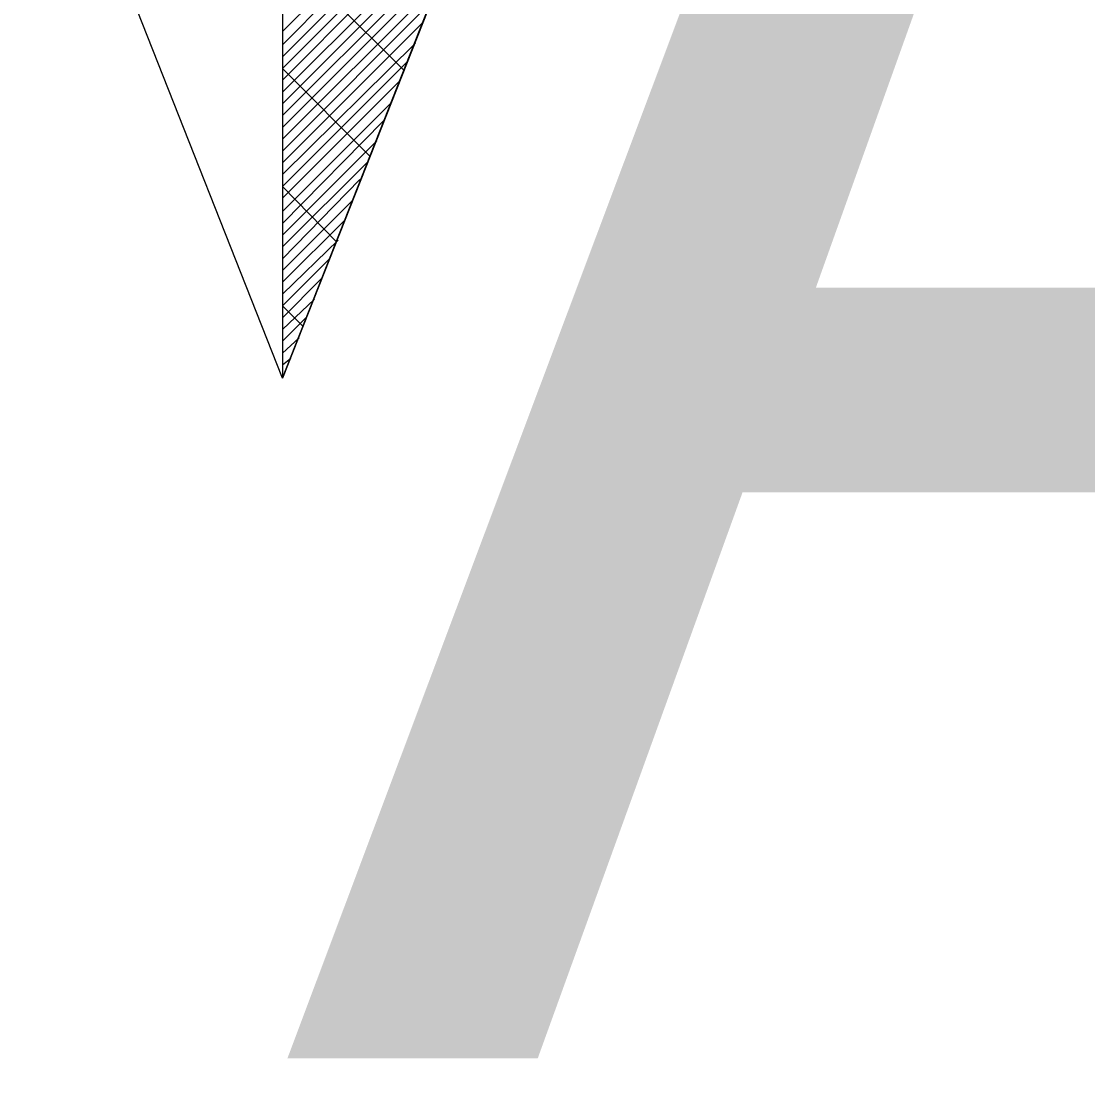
# Model space of a CAD drawing. Extents: x -729889 to -691139, y -995431 to -974354.
# Drawn here: x -725556.46 to -725555.358, y -978044.736 to -978043.636 of the extents above; entities that cross this region are included whole.
import ezdxf

# ---------------------------------------------------------------- set-up
doc = ezdxf.new("R2010")
doc.units = 0
for name, color, linetype in [('Atributy', 7, 'Continuous'), ('Svítidlo vestavné a přisazené venkovní', 7, 'Continuous'), ('Světelný bod se zemním svítidlem', 7, 'Continuous')]:
    doc.layers.add(name, color=color, linetype=linetype)

# ---------------------------------------------------------------- blocks, each defined once
blk = doc.blocks.new('Světlo')
at = {"layer": 'Světelný bod se zemním svítidlem'}
for p, q in [((0, 1.6939), (0, -1.3043)), ((0, 0), (0, -1.3043)), ((0, -1.3043), (0.3687, -0.3687)), ((0, -1.3043), (0.3687, -0.3687)), ((0, -1.3043), (-0.2696, -0.6209)), ((0.2696, -0.6209), (0, -1.3043)), ((0, -0.9461), (0.233, -0.7148)), ((0, -0.96), (0.2243, -0.7339)), ((0, -0.9722), (0.2174, -0.7548)), ((0, -0.9843), (0.2087, -0.7757)), ((0, -0.9965), (0.2, -0.7948)), ((0, -1.0087), (0.193, -0.8157)), ((0, -1.0209), (0.1843, -0.8365)), ((0, -1.033), (0.1774, -0.8557)), ((0.1252, -0.9861), (0, -0.8609)), ((0, -1.0452), (0.1687, -0.8765)), ((0, -1.0574), (0.16, -0.8974)), ((0, -1.0696), (0.153, -0.9165)), ((0, -1.0817), (0.1443, -0.9374)), ((0, -1.0939), (0.1374, -0.9583)), ((0, -1.1061), (0.1287, -0.9774)), ((0.0904, -1.0748), (0, -0.9843)), ((0, -1.1183), (0.12, -0.9983)), ((0, -1.1322), (0.113, -1.0191)), ((0, -1.1443), (0.1043, -1.0383)), ((0, -1.1565), (0.0974, -1.0591)), ((0, -1.1687), (0.0887, -1.08)), ((0, -1.1809), (0.08, -1.0991)), ((0.0557, -1.1635), (0, -1.1061)), ((0, -1.193), (0.073, -1.12)), ((0, -1.2052), (0.0643, -1.1409)), ((0, -1.2174), (0.0574, -1.1617)), ((0, -1.2296), (0.0487, -1.1809)), ((0, -1.2417), (0.04, -1.2017)), ((0, -1.2539), (0.033, -1.2226)), ((0.0209, -1.2504), (0, -1.2296)), ((0, -1.2661), (0.0243, -1.2417)), ((0, -1.2783), (0.0174, -1.2626)), ((0, -1.2904), (0.0087, -1.2835)), ((0, -1.3043), (0, -1.3026))]:
    blk.add_line(p, q, dxfattribs=at)

msp = doc.modelspace()

# ---------------------------------------------------------------- block references
at = {"layer": 'Svítidlo vestavné a přisazené venkovní', "xscale": 1.0005800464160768, "yscale": 1.0005800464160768}
msp.add_blockref('Světlo', (-725556.19, -978042.7), dxfattribs=at)

# ---------------------------------------------------------------- texts
at = {"layer": 'Atributy'}
msp.add_text('A-0283', height=2, dxfattribs=at).set_placement((-725556.19, -978044.7076))

doc.saveas('drawing.dxf')
